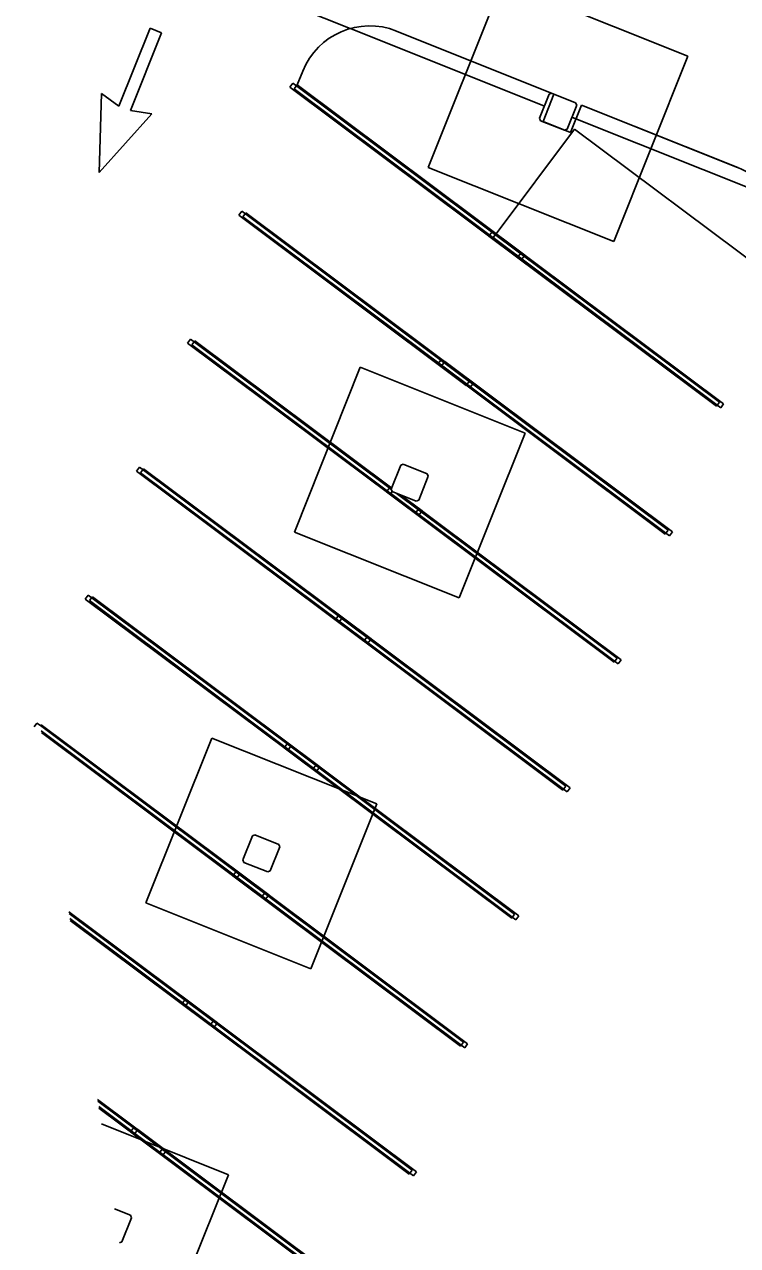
# Model space of a CAD drawing. Extents: x 468143 to 491361, y 1438528 to 1468730.
# Drawn here: x 488461.9 to 488510.1, y 1467241.1 to 1467323.7 of the extents above; entities that cross this region are included whole.
import ezdxf

# ---------------------------------------------------------------- set-up
doc = ezdxf.new("R2010")
doc.units = 0
doc.layers.add('Default', color=7, linetype='Continuous')
doc.layers.add('Xreference_dp', color=7, linetype='Continuous')

# ---------------------------------------------------------------- blocks, each defined once
blk = doc.blocks.new('Footing-Rectangular - F1-181549-FOUNDATION PLAN_1')
at = {"layer": 'Default'}
for p, q in [((72, 72), (-72, 72)), ((-72, 72), (-72, -72)), ((-72, -72), (-72, 72)), ((-72, 72), (72, 72)), ((72, -72), (72, 72)), ((72, 72), (72, -72)), ((-72, -72), (72, -72)), ((72, -72), (-72, -72))]:
    blk.add_line(p, q, dxfattribs=at)
blk = doc.blocks.new('Footing-Rectangular - F14-740151-FOUNDATION PLAN_1')
at = {"layer": 'Default'}
for p, q in [((81, 81), (-81, 81)), ((-81, 81), (-81, -81)), ((-81, -81), (-81, 81)), ((-81, 81), (81, 81)), ((81, -81), (81, 81)), ((81, 81), (81, -81)), ((-81, -81), (81, -81)), ((81, -81), (-81, -81))]:
    blk.add_line(p, q, dxfattribs=at)

msp = doc.modelspace()

# ---------------------------------------------------------------- linework, layer by layer
at = {"layer": 'Xreference_dp'}
for p, q in [((488483.948, 1467323.405), (488461.923, 1467332.216)), ((488461.923, 1467332.216), (488483.948, 1467323.405)), ((488470.42, 1467323.432), (488468.314, 1467318.169)), ((488469.088, 1467317.86), (488471.193, 1467323.122)), ((488471.193, 1467323.122), (488470.42, 1467323.432)), ((488497.074, 1467318.154), (488483.962, 1467323.399)), ((488483.962, 1467323.399), (488497.074, 1467318.154)), ((488497.719, 1467318.977), (488487.069, 1467323.238)), ((488497.719, 1467318.977), (488487.069, 1467323.238)), ((488480.739, 1467320.526), (488480.368, 1467319.597)), ((488480.368, 1467319.597), (488480.739, 1467320.526)), ((488479.874, 1467319.444), (488480.074, 1467319.711)), ((488479.874, 1467319.444), (488495.254, 1467307.936)), ((488480.074, 1467319.711), (488495.454, 1467308.203)), ((488480.158, 1467319.333), (488480.357, 1467319.6)), ((488480.357, 1467319.6), (488495.737, 1467308.092)), ((488480.368, 1467319.597), (488493.818, 1467309.533)), ((488467.123, 1467319.005), (488466.968, 1467313.683)), ((488468.314, 1467318.169), (488467.123, 1467319.005)), ((488480.158, 1467319.333), (488495.537, 1467307.825)), ((488497.395, 1467318.963), (488496.745, 1467317.338)), ((488496.977, 1467317.12), (488497.719, 1467318.977)), ((488497.557, 1467319.032), (488497.395, 1467318.963)), ((488499.182, 1467318.382), (488497.557, 1467319.032)), ((488470.527, 1467317.643), (488469.088, 1467317.86)), ((488498.602, 1467316.595), (488499.252, 1467318.22)), ((488499.576, 1467318.234), (488498.833, 1467316.377)), ((488499.252, 1467318.22), (488499.182, 1467318.382)), ((488510.128, 1467314.013), (488499.576, 1467318.234)), ((488499.576, 1467318.234), (488510.147, 1467314.005)), ((488466.968, 1467313.683), (488470.527, 1467317.643)), ((488496.745, 1467317.338), (488496.814, 1467317.175)), ((488496.814, 1467317.175), (488498.439, 1467316.525)), ((488498.833, 1467316.377), (488496.977, 1467317.12)), ((488499.203, 1467317.302), (488498.931, 1467317.411)), ((488498.931, 1467317.411), (488499.203, 1467317.302)), ((488512.548, 1467311.963), (488499.203, 1467317.302)), ((488499.203, 1467317.302), (488512.548, 1467311.963)), ((488493.818, 1467309.533), (488499.11, 1467316.606)), ((488498.439, 1467316.525), (488498.602, 1467316.595)), ((488499.11, 1467316.606), (488512.559, 1467306.543)), ((488512.559, 1467306.543), (488499.11, 1467316.606)), ((488476.413, 1467310.793), (488476.613, 1467311.06)), ((488476.413, 1467310.793), (488491.793, 1467299.285)), ((488476.613, 1467311.06), (488491.993, 1467299.552)), ((488476.697, 1467310.682), (488476.896, 1467310.949)), ((488476.697, 1467310.682), (488492.076, 1467299.175)), ((488476.896, 1467310.949), (488492.276, 1467299.441)), ((488493.325, 1467309.38), (488493.524, 1467309.647)), ((488508.904, 1467298.139), (488493.524, 1467309.647)), ((488493.608, 1467309.269), (488493.808, 1467309.536)), ((488509.187, 1467298.028), (488493.808, 1467309.536)), ((488508.705, 1467297.872), (488493.325, 1467309.38)), ((488508.988, 1467297.762), (488493.608, 1467309.269)), ((488495.454, 1467308.203), (488495.254, 1467307.936)), ((488495.737, 1467308.092), (488495.537, 1467307.825)), ((488472.953, 1467302.142), (488473.152, 1467302.409)), ((488472.953, 1467302.142), (488488.332, 1467290.634)), ((488473.152, 1467302.409), (488486.73, 1467292.249)), ((488473.236, 1467302.031), (488473.435, 1467302.298)), ((488473.236, 1467302.031), (488488.616, 1467290.524)), ((488473.435, 1467302.298), (488486.747, 1467292.338)), ((488489.862, 1467300.73), (488490.062, 1467300.997)), ((488505.242, 1467289.223), (488489.862, 1467300.73)), ((488505.442, 1467289.49), (488490.062, 1467300.997)), ((488490.146, 1467300.619), (488490.345, 1467300.886)), ((488505.525, 1467289.112), (488490.146, 1467300.619)), ((488505.725, 1467289.379), (488490.345, 1467300.886)), ((488491.993, 1467299.552), (488491.793, 1467299.285)), ((488492.276, 1467299.441), (488492.076, 1467299.175)), ((488508.904, 1467298.139), (488508.705, 1467297.872)), ((488509.187, 1467298.028), (488508.988, 1467297.762)), ((488487.366, 1467293.894), (488486.716, 1467292.27)), ((488487.528, 1467293.964), (488487.366, 1467293.894)), ((488489.153, 1467293.314), (488487.528, 1467293.964)), ((488469.492, 1467293.491), (488469.691, 1467293.758)), ((488469.492, 1467293.491), (488484.871, 1467281.984)), ((488469.691, 1467293.758), (488485.071, 1467282.25)), ((488469.775, 1467293.38), (488469.975, 1467293.647)), ((488469.775, 1467293.38), (488485.155, 1467281.873)), ((488469.975, 1467293.647), (488485.354, 1467282.14)), ((488488.573, 1467291.527), (488489.223, 1467293.152)), ((488489.223, 1467293.152), (488489.153, 1467293.314)), ((488486.401, 1467292.079), (488486.601, 1467292.346)), ((488486.73, 1467292.249), (488486.601, 1467292.346)), ((488486.716, 1467292.27), (488486.786, 1467292.107)), ((488501.781, 1467280.572), (488486.401, 1467292.079)), ((488486.685, 1467291.968), (488486.791, 1467292.111)), ((488502.064, 1467280.461), (488486.685, 1467291.968)), ((488486.786, 1467292.107), (488488.41, 1467291.457)), ((488501.981, 1467280.839), (488487.061, 1467292.002)), ((488487.061, 1467292.002), (488488.532, 1467290.901)), ((488502.264, 1467280.728), (488487.352, 1467291.886)), ((488487.352, 1467291.886), (488488.815, 1467290.791)), ((488488.41, 1467291.457), (488488.573, 1467291.527)), ((488488.532, 1467290.901), (488488.332, 1467290.634)), ((488488.815, 1467290.791), (488488.616, 1467290.524)), ((488505.442, 1467289.49), (488505.242, 1467289.223)), ((488505.725, 1467289.379), (488505.525, 1467289.112)), ((488466.031, 1467284.84), (488466.23, 1467285.107)), ((488466.031, 1467284.84), (488481.411, 1467273.333)), ((488466.23, 1467285.107), (488481.61, 1467273.6)), ((488466.314, 1467284.729), (488466.514, 1467284.996)), ((488466.314, 1467284.729), (488481.694, 1467273.222)), ((488466.514, 1467284.996), (488481.893, 1467273.489)), ((488482.941, 1467283.428), (488483.14, 1467283.695)), ((488498.32, 1467271.921), (488482.941, 1467283.428)), ((488498.52, 1467272.188), (488483.14, 1467283.695)), ((488483.224, 1467283.317), (488483.423, 1467283.584)), ((488498.604, 1467271.81), (488483.224, 1467283.317)), ((488498.803, 1467272.077), (488483.423, 1467283.584)), ((488485.071, 1467282.25), (488484.871, 1467281.984)), ((488485.354, 1467282.14), (488485.155, 1467281.873)), ((488501.981, 1467280.839), (488501.781, 1467280.572)), ((488502.264, 1467280.728), (488502.064, 1467280.461)), ((488462.576, 1467276.197), (488462.77, 1467276.456)), ((488462.77, 1467276.456), (488463.004, 1467276.281)), ((488463.004, 1467276.281), (488463.053, 1467276.345)), ((488463.004, 1467276.281), (488478.149, 1467264.949)), ((488463.053, 1467276.345), (488478.433, 1467264.838)), ((488463.059, 1467275.925), (488478.233, 1467264.571)), ((488463.076, 1467275.81), (488477.95, 1467264.682)), ((488479.48, 1467274.777), (488479.679, 1467275.044)), ((488495.059, 1467263.537), (488479.679, 1467275.044)), ((488479.763, 1467274.667), (488479.963, 1467274.933)), ((488495.342, 1467263.426), (488479.963, 1467274.933)), ((488494.86, 1467263.27), (488479.48, 1467274.777)), ((488495.143, 1467263.159), (488479.763, 1467274.667)), ((488481.61, 1467273.6), (488481.411, 1467273.333)), ((488481.893, 1467273.489), (488481.694, 1467273.222)), ((488498.52, 1467272.188), (488498.32, 1467271.921)), ((488498.803, 1467272.077), (488498.604, 1467271.81)), ((488477.337, 1467268.826), (488476.687, 1467267.201)), ((488477.5, 1467268.896), (488477.337, 1467268.826)), ((488479.124, 1467268.246), (488477.5, 1467268.896)), ((488479.194, 1467268.083), (488479.124, 1467268.246)), ((488478.544, 1467266.458), (488479.194, 1467268.083)), ((488476.687, 1467267.201), (488476.757, 1467267.039)), ((488476.757, 1467267.039), (488478.381, 1467266.389)), ((488476.019, 1467266.127), (488476.219, 1467266.393)), ((488491.399, 1467254.619), (488476.019, 1467266.127)), ((488491.598, 1467254.886), (488476.219, 1467266.393)), ((488476.302, 1467266.016), (488476.502, 1467266.283)), ((488491.682, 1467254.508), (488476.302, 1467266.016)), ((488491.881, 1467254.775), (488476.502, 1467266.283)), ((488478.381, 1467266.389), (488478.544, 1467266.458)), ((488478.149, 1467264.949), (488477.95, 1467264.682)), ((488478.433, 1467264.838), (488478.233, 1467264.571)), ((488464.929, 1467263.701), (488474.972, 1467256.187)), ((488464.946, 1467263.587), (488474.689, 1467256.298)), ((488465.001, 1467263.231), (488474.772, 1467255.92)), ((488495.059, 1467263.537), (488494.86, 1467263.27)), ((488495.342, 1467263.426), (488495.143, 1467263.159)), ((488465.018, 1467263.117), (488474.489, 1467256.031)), ((488472.558, 1467257.476), (488472.758, 1467257.743)), ((488487.938, 1467245.968), (488472.558, 1467257.476)), ((488488.137, 1467246.235), (488472.758, 1467257.743)), ((488472.841, 1467257.365), (488473.041, 1467257.632)), ((488488.421, 1467246.124), (488473.041, 1467257.632)), ((488488.221, 1467245.857), (488472.841, 1467257.365)), ((488474.689, 1467256.298), (488474.489, 1467256.031)), ((488474.972, 1467256.187), (488474.772, 1467255.92)), ((488491.598, 1467254.886), (488491.399, 1467254.619)), ((488491.881, 1467254.775), (488491.682, 1467254.508)), ((488466.871, 1467251.008), (488471.511, 1467247.536)), ((488466.888, 1467250.894), (488471.228, 1467247.647)), ((488466.942, 1467250.538), (488471.311, 1467247.269)), ((488466.96, 1467250.424), (488471.028, 1467247.38)), ((488475.711, 1467245.916), (488467.124, 1467249.351)), ((488467.124, 1467249.351), (488475.711, 1467245.916)), ((488469.097, 1467248.825), (488469.297, 1467249.092)), ((488484.477, 1467237.317), (488469.097, 1467248.825)), ((488484.677, 1467237.584), (488469.297, 1467249.092)), ((488469.38, 1467248.714), (488469.58, 1467248.981)), ((488484.76, 1467237.206), (488469.38, 1467248.714)), ((488484.96, 1467237.473), (488469.58, 1467248.981)), ((488471.228, 1467247.647), (488471.028, 1467247.38)), ((488471.511, 1467247.536), (488471.311, 1467247.269)), ((488471.254, 1467234.775), (488475.711, 1467245.916)), ((488475.711, 1467245.916), (488471.254, 1467234.775)), ((488488.137, 1467246.235), (488487.938, 1467245.968)), ((488488.421, 1467246.124), (488488.221, 1467245.857)), ((488469.095, 1467243.177), (488468.002, 1467243.615)), ((488468.515, 1467241.39), (488469.165, 1467243.015)), ((488469.165, 1467243.015), (488469.095, 1467243.177)), ((488468.353, 1467241.32), (488468.515, 1467241.39))]:
    msp.add_line(p, q, dxfattribs=at)
for centre, radius, start, end in [((488485.26, 1467318.717), 4.869, 68.19552, 158.19552), ((488485.26, 1467318.717), 4.869, 68.19552, 158.19552), ((488508.259, 1467309.341), 5.032, 338.19552, 68.19552)]:
    msp.add_arc(centre, radius, start, end, dxfattribs=at)

# ---------------------------------------------------------------- block references
at = {"layer": 'Xreference_dp', "xscale": 0.08333333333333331, "yscale": 0.08333333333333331, "rotation": 158.19551636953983}
for name, p in [('Footing-Rectangular - F14-740151-FOUNDATION PLAN_1', (488497.998, 1467317.779)), ('Footing-Rectangular - F1-181549-FOUNDATION PLAN_1', (488487.969, 1467292.711)), ('Footing-Rectangular - F1-181549-FOUNDATION PLAN_1', (488477.94, 1467267.642))]:
    msp.add_blockref(name, p, dxfattribs=at)

doc.saveas('drawing.dxf')
